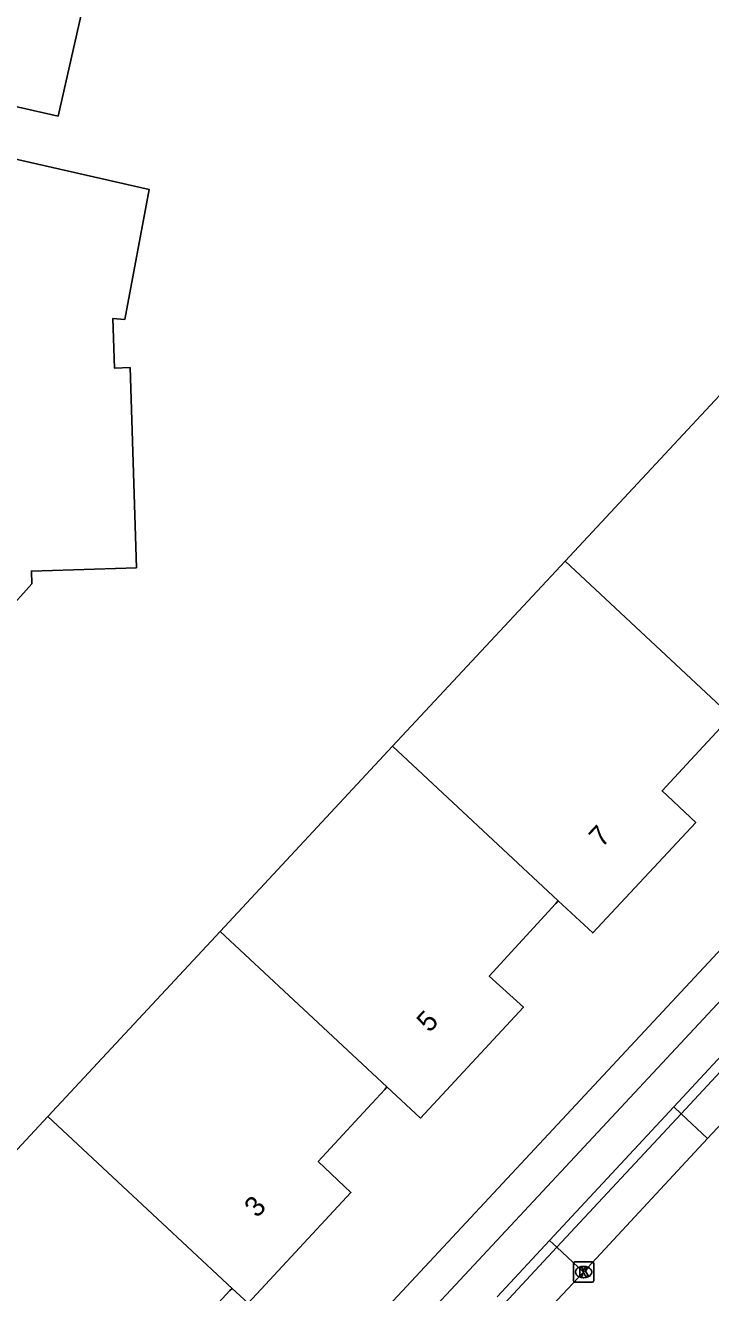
# Model space of a CAD drawing. Extents: x 159628 to 160723, y 388176 to 389416.
# Drawn here: x 160461.7 to 160495.6, y 388655.6 to 388718.2 of the extents above; entities that cross this region are included whole.
import ezdxf

# ---------------------------------------------------------------- set-up
doc = ezdxf.new("R2010")
doc.units = 0
for name, color, linetype in [('IMGEO_Fietspad_gesloten', 7, 'Continuous'), ('IMGEO_Kolk', 7, 'Continuous'), ('IMGEO_Pand', 7, 'Continuous'), ('IMGEO_Pand_nummerreeks', 7, 'Continuous'), ('IMGEO_Parkeervlak_open', 7, 'Continuous'), ('IMGEO_Rijbaan_lokaal_gesloten', 7, 'Continuous'), ('IMGEO_Voetpad_open', 7, 'Continuous')]:
    doc.layers.add(name, color=color, linetype=linetype)

msp = doc.modelspace()

# ---------------------------------------------------------------- linework, layer by layer
at = {"layer": 'IMGEO_Fietspad_gesloten'}
for points in [[(160467.549, 388639.396), (160500, 388674.178), (160547.973, 388725.59)], [(160493.765, 388664.729), (160496.359, 388667.51)], [(160487.622, 388658.137), (160493.765, 388664.729)], [(160485.033, 388655.356), (160487.622, 388658.137)]]:
    msp.add_lwpolyline(points, dxfattribs=at)
at = {"layer": 'IMGEO_Kolk'}
for p, q in [((160488.81, 388656.148), (160488.81, 388657)), ((160488.885, 388657.074), (160489.737, 388657.074)), ((160489.298, 388656.854), (160489.323, 388656.854)), ((160489.811, 388657), (160489.811, 388656.148)), ((160489.737, 388656.074), (160488.885, 388656.074)), ((160489.321, 388656.294), (160489.296, 388656.294))]:
    msp.add_line(p, q, dxfattribs=at)
for points in [[(160488.81, 388656.148), (160488.81, 388657)], [(160488.885, 388657.074), (160489.737, 388657.074)], [(160489.131, 388656.774), (160489.254, 388656.774), (160489.254, 388656.623), (160489.384, 388656.774), (160489.548, 388656.774), (160489.402, 388656.623), (160489.555, 388656.374), (160489.403, 388656.374), (160489.318, 388656.538), (160489.254, 388656.471), (160489.254, 388656.374), (160489.131, 388656.374), (160489.131, 388656.774)], [(160489.811, 388657), (160489.811, 388656.148)], [(160489.737, 388656.074), (160488.885, 388656.074)]]:
    msp.add_lwpolyline(points, dxfattribs=at)
for centre, start, end in [((160488.887, 388656.998), 91.55205, 178.44795), ((160488.887, 388656.998), 91.55205, 178.44795), ((160489.735, 388656.998), 1.55205, 88.44795), ((160489.735, 388656.998), 1.55205, 88.44795), ((160488.887, 388656.15), 181.55205, 268.44795), ((160488.887, 388656.15), 181.55205, 268.44795), ((160489.735, 388656.15), 271.55205, 358.44795), ((160489.735, 388656.15), 271.55205, 358.44795)]:
    msp.add_arc(centre, 0.0765, start, end, dxfattribs=at)
for centre, major_axis, ratio, start_param, end_param in [((160489.297, 388656.574), (-0.387, 0.002), 0.722429, 4.712389, 7.853982), ((160489.322, 388656.574), (-0.39, 0.002), 0.717154, 1.570796, 4.712389)]:
    msp.add_ellipse(centre, major_axis=major_axis, ratio=ratio, start_param=start_param, end_param=end_param, dxfattribs=at)
at = {"layer": 'IMGEO_Pand'}
for points in [[(160463.345, 388713.662), (160459.419, 388714.553), (160454.543, 388715.66), (160455.779, 388721.049), (160455.278, 388721.171), (160455.357, 388721.488), (160455.861, 388721.373), (160456.39, 388723.629), (160455.892, 388723.741), (160457.163, 388729.237), (160462.037, 388728.12), (160466.4, 388727.12), (160463.345, 388713.662)], [(160466.638, 388703.63), (160466.049, 388703.669), (160466.127, 388701.22), (160466.907, 388701.245), (160467.22, 388691.36), (160462.03, 388691.195), (160462.05, 388690.57), (160460.779, 388689.15), (160458.25, 388689.06), (160456.86, 388690.35), (160456.775, 388691.874), (160455.12, 388691.781), (160454.713, 388700.729), (160455.987, 388700.774), (160457.439, 388700.826), (160457.06, 388709.508), (160455.948, 388709.451), (160455.811, 388712.787), (160460.687, 388711.676), (160467.854, 388710.044), (160466.638, 388703.63)], [(160488.394, 388691.686), (160496.912, 388700.829)], [(160479.877, 388682.543), (160488.394, 388691.686)], [(160496.603, 388684.03), (160488.394, 388691.686)], [(160496.603, 388684.03), (160496.483, 388683.9), (160494.397, 388681.646), (160493.19, 388680.341), (160494.853, 388678.785), (160489.761, 388673.321), (160488.062, 388674.906)], [(160471.352, 388673.393), (160479.877, 388682.543)], [(160488.062, 388674.906), (160479.877, 388682.543)], [(160488.062, 388674.906), (160487.944, 388674.778), (160484.648, 388671.19), (160486.336, 388669.65), (160481.246, 388664.174), (160479.594, 388665.714)], [(160462.835, 388664.25), (160471.352, 388673.393)], [(160471.352, 388673.393), (160479.594, 388665.714)], [(160479.594, 388665.714), (160479.483, 388665.594), (160478.629, 388664.669), (160476.197, 388662.035), (160477.812, 388660.496), (160472.734, 388655.028), (160471.955, 388655.754)], [(160471.955, 388655.754), (160471.835, 388655.659), (160470.903, 388654.657), (160468.521, 388652.097), (160470.181, 388650.532), (160464.967, 388644.948), (160461.313, 388648.361), (160455.028, 388654.227), (160460.023, 388659.588), (160459.203, 388660.352), (160462.612, 388664.011), (160462.835, 388664.25)], [(160471.955, 388655.754), (160462.835, 388664.25)]]:
    msp.add_lwpolyline(points, dxfattribs=at)
at = {"layer": 'IMGEO_Parkeervlak_open'}
for points in [[(160494.131, 388664.387), (160487.987, 388657.797)], [(160495.439, 388663.165), (160494.131, 388664.387)], [(160487.987, 388657.797), (160489.304, 388656.569)]]:
    msp.add_lwpolyline(points, dxfattribs=at)
at = {"layer": 'IMGEO_Rijbaan_lokaal_gesloten'}
for points in [[(160498.03, 388665.95), (160495.439, 388663.165)], [(160489.304, 388656.569), (160495.439, 388663.165)], [(160489.304, 388656.569), (160486.709, 388653.795)]]:
    msp.add_lwpolyline(points, dxfattribs=at)
at = {"layer": 'IMGEO_Voetpad_open'}
for points in [[(160467.475, 388641.82), (160500, 388676.697), (160547.944, 388728.109)], [(160496.724, 388667.169), (160494.131, 388664.387)], [(160494.131, 388664.387), (160493.765, 388664.729)], [(160487.622, 388658.137), (160487.987, 388657.797)], [(160487.987, 388657.797), (160485.398, 388655.016)]]:
    msp.add_lwpolyline(points, dxfattribs=at)

# ---------------------------------------------------------------- texts
at = {"layer": 'IMGEO_Pand_nummerreeks'}
for s, rotation, p in [('7', 47.02265, (160490.214, 388677.502)), ('5', 47.0914, (160481.697, 388668.361)), ('3', 47.11432, (160473.181, 388659.21))]:
    msp.add_text(s, height=1, rotation=rotation, dxfattribs=at).set_placement(p)

doc.saveas('drawing.dxf')
